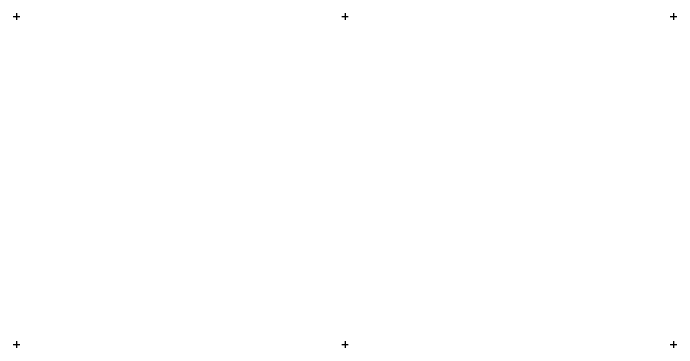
# Model space of a CAD drawing. Extents: x -704017 to -701500, y -1008977 to -1008450.
# Drawn here: x -702850.5 to -702749.5, y -1008950.5 to -1008899.5 of the extents above; entities that cross this region are included whole.
import ezdxf

# ---------------------------------------------------------------- set-up
doc = ezdxf.new("R2010")
doc.units = 0
doc.layers.add('Z_hekt_sit', color=7, linetype='Continuous')

msp = doc.modelspace()

# ---------------------------------------------------------------- linework, layer by layer
at = {"layer": 'Z_hekt_sit'}
for p, q in [((-702850.5, -1008900), (-702849.5, -1008900)), ((-702850, -1008899.5), (-702850, -1008900.5)), ((-702800.5, -1008900), (-702799.5, -1008900)), ((-702800, -1008899.5), (-702800, -1008900.5)), ((-702750.5, -1008900), (-702749.5, -1008900)), ((-702750, -1008899.5), (-702750, -1008900.5)), ((-702850, -1008949.5), (-702850, -1008950.5)), ((-702800, -1008949.5), (-702800, -1008950.5)), ((-702750, -1008949.5), (-702750, -1008950.5)), ((-702850.5, -1008950), (-702849.5, -1008950)), ((-702800.5, -1008950), (-702799.5, -1008950)), ((-702750.5, -1008950), (-702749.5, -1008950))]:
    msp.add_line(p, q, dxfattribs=at)

doc.saveas('drawing.dxf')
